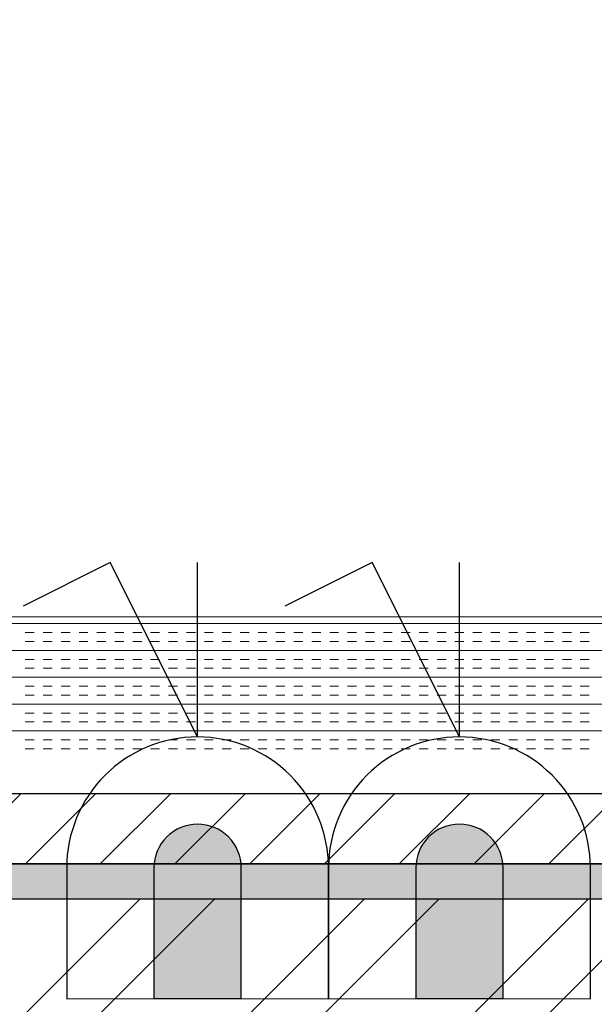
# Model space of a CAD drawing. Extents: x 3940905 to 4145695, y 925352 to 1109797.
# Tile 986 of 1056: x 4067319 to 4067523, y 1097106 to 1097455. Entities that reach past the tile are written whole.
import ezdxf

# ---------------------------------------------------------------- set-up
doc = ezdxf.new("R2010")
doc.units = 0
doc.header["$LTSCALE"] = 750
doc.header["$MEASUREMENT"] = 0
for name, color, linetype, lineweight in [('CIVIL WALLS', 7, 'CONTINUOUS', 30), ('CKD Equipments', 252, 'CONTINUOUS', 0), ('CKD-Electrical Point', 7, 'CONTINUOUS', 25)]:
    doc.layers.add(name, color=color, linetype=linetype, lineweight=lineweight)
doc.layers.add('S-Hatch_8', color=7, linetype='CONTINUOUS')

# ---------------------------------------------------------------- blocks, each defined once
blk = doc.blocks.new('A$C41F15E28')
at = {"layer": 'CKD-Electrical Point'}
blk.add_hatch(color=7, dxfattribs=at).paths.add_polyline_path([(15.48, 0), (-15.48, 0), (-15.48, -46.44, 0.414214), (0, -61.92, 0.414214), (15.48, -46.44)])
at = {"layer": 'CKD-Electrical Point', "color": 7}
for p, q in [((0, -92.87), (-30.96, -154.79)), ((0, -92.87), (0, -154.79)), ((-30.96, -154.79), (-61.92, -139.31))]:
    blk.add_line(p, q, dxfattribs=at)
blk.add_lwpolyline([(-46.44, 0), (46.44, 0), (46.44, -46.44, -0.414214), (0, -92.87), (0, -92.87, -0.414214), (-46.44, -46.44), (-46.44, 0)], format="xyb", dxfattribs=at)
blk.add_lwpolyline([(-15.48, 0), (15.48, 0), (15.48, -46.44, -0.414214), (0, -61.92, -0.414214), (-15.48, -46.44)], format="xyb", close=True, dxfattribs=at)

msp = doc.modelspace()

# ---------------------------------------------------------------- hatches: boundary and pattern name
at = {"layer": 'CIVIL WALLS', "true_color": 0x136734}
h = msp.add_hatch(dxfattribs=at)
h.set_pattern_fill('AR-CONC', color=116, scale=3)
h.set_pattern_definition([(50, (84350.27, 54122.346), (21.51780548, -1.88256405), [2.25, -24.75]), (355, (84350.27, 54122.346), (-4.16254001, 22.56576401), [1.8, -19.8]), (100.45144446, (84352.063, 54122.19), (17.3552654, 20.68319973), [1.91220576, -21.03426336]), (46.1842, (84350.27, 54128.346), (32.01723992, -4.96557842), [3.375, -37.125]), (96.6356355, (84352.938, 54127.932), (28.03985837, 29.22355802), [2.86831026, -31.5514128]), (351.184164, (84350.27, 54128.346), (28.03985835, 29.223558), [2.7, -29.70000003]), (21, (84353.27, 54126.846), (17.90721156, -12.07856672), [2.25, -24.75]), (326, (84353.27, 54126.846), (7.29945996, 21.75450135), [1.8, -19.8]), (71.45144474, (84354.762, 54125.84), (25.2066713, 9.67593458), [1.9122057, -21.03426336]), (37.5, (84350.2695, 54122.346), (0.36479566, 9.986815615), [0, -19.56, 0, -20.1, 0, -19.875]), (7.5, (84350.27, 54122.346), (7.892086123, 11.832351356), [0, -11.46, 0, -19.11, 0, -7.575]), (327.5, (84343.5795, 54122.346), (16.014673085, -0.676646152), [0, -7.5, 0, -23.4, 0, -31.05]), (317.5, (84340.58, 54122.346), (17.49558508, 3.00314947), [0, -9.75, 0, -15.54, 0, -22.05])])
h.paths.add_polyline_path([(4067812.5, 1095250.12), (4067812.5, 1097030.65), (4067093.71, 1097030.65), (4067093.71, 1097155.65), (4067812.5, 1097155.65), (4067812.5, 1097455.19), (4067825, 1097455.19), (4067825, 1097143.15), (4067093.71, 1097143.15), (4067093.71, 1097043.15), (4067825, 1097043.15), (4067825, 1095250.12)])
at = {"layer": 'S-Hatch_8'}
h = msp.add_hatch(dxfattribs=at)
h.set_pattern_fill('ANSI31', color=6, scale=150)
h.set_pattern_definition([(45, (84350.27, 54122.346), (-13.25825215, 13.25825215), [])])
h.paths.add_polyline_path([(4067812.53, 1097455.19), (4067812.49, 1097155.65), (4067093.71, 1097155.65), (4067093.71, 1097030.65), (4067812.72, 1097030.65), (4067812.5, 1095250.12), (4067787.5, 1095250.12), (4067787.71, 1097005.65), (4067093.71, 1097005.65), (4067093.71, 1097180.65), (4067787.74, 1097180.65), (4067787.77, 1097455.19)])
at = {"layer": 'S-Hatch_8', "true_color": 0x636466}
h = msp.add_hatch(dxfattribs=at)
h.set_pattern_fill('ANSI32', color=251, scale=150)
h.set_pattern_definition([(45, (84350.27, 54122.346), (-39.77475644, 39.77475644), []), (45, (84376.786, 54122.346), (-39.77475644, 39.77475644), [])])
h.paths.add_polyline_path([(4067825, 1097043.15), (4067825, 1095249.59), (4067922.55, 1095249.59), (4067922.55, 1097454.82), (4067825, 1097454.82), (4067825, 1097143.15), (4067093.71, 1097143.15), (4067093.71, 1097043.15)])

# ---------------------------------------------------------------- linework, layer by layer
at = {"layer": 'CIVIL WALLS', "color": 6}
msp.add_lwpolyline([(4067812.52, 1097455.19), (4067812.49, 1097155.65), (4067093.71, 1097155.65), (4067093.71, 1097030.65), (4067812.72, 1097030.65), (4067812.5, 1095250.12), (4067787.5, 1095250.12), (4067787.71, 1097005.65), (4067093.71, 1097005.65), (4067093.71, 1097180.65), (4067787.74, 1097180.65), (4067787.76, 1097455.19), (4067812.52, 1097455.19)], dxfattribs=at)
at = {"layer": 'CIVIL WALLS', "color": 116, "true_color": 0x136734}
msp.add_lwpolyline([(4067812.5, 1095250.12), (4067812.5, 1097030.65), (4067093.71, 1097030.65), (4067093.71, 1097155.65), (4067812.5, 1097155.65), (4067812.5, 1097455.19), (4067825, 1097455.19), (4067825, 1097143.15), (4067093.71, 1097143.15), (4067093.71, 1097043.15), (4067825, 1097043.15), (4067825, 1095250.12), (4067812.5, 1095250.12)], close=True, dxfattribs=at)
at = {"layer": 'CIVIL WALLS'}
msp.add_lwpolyline([(4067825, 1097043.15), (4067825, 1095249.59), (4067922.55, 1095249.59), (4067922.55, 1097454.82), (4067825, 1097454.82), (4067825, 1097143.15), (4067093.71, 1097143.15), (4067093.71, 1097043.15)], close=True, dxfattribs=at)
at = {"layer": 'CKD Equipments'}
msp.add_line((4067199.12, 1097243.36, 10246.31), (4067673.12, 1097243.36, 10246.31), dxfattribs=at)
at = {"layer": 'CKD Equipments', "color": 4, "linetype": 'Continuous'}
for p, q in [((4067723.31, 1097240.92, 9921.14), (4067149.31, 1097240.92, 9921.14)), ((4067324.56, 1097237.74, 9921.14), (4067321.39, 1097237.74, 9921.14)), ((4067330.91, 1097237.74, 9921.14), (4067327.74, 1097237.74, 9921.14)), ((4067337.26, 1097237.74, 9921.14), (4067334.09, 1097237.74, 9921.14)), ((4067343.61, 1097237.74, 9921.14), (4067340.44, 1097237.74, 9921.14)), ((4067349.96, 1097237.74, 9921.14), (4067346.79, 1097237.74, 9921.14)), ((4067356.31, 1097237.74, 9921.14), (4067353.14, 1097237.74, 9921.14)), ((4067362.66, 1097237.74, 9921.14), (4067359.49, 1097237.74, 9921.14)), ((4067369.01, 1097237.74, 9921.14), (4067365.84, 1097237.74, 9921.14)), ((4067375.36, 1097237.74, 9921.14), (4067372.19, 1097237.74, 9921.14)), ((4067381.71, 1097237.74, 9921.14), (4067378.54, 1097237.74, 9921.14)), ((4067388.06, 1097237.74, 9921.14), (4067384.89, 1097237.74, 9921.14)), ((4067394.41, 1097237.74, 9921.14), (4067391.24, 1097237.74, 9921.14)), ((4067400.76, 1097237.74, 9921.14), (4067397.59, 1097237.74, 9921.14)), ((4067407.11, 1097237.74, 9921.14), (4067403.94, 1097237.74, 9921.14)), ((4067413.46, 1097237.74, 9921.14), (4067410.29, 1097237.74, 9921.14)), ((4067419.81, 1097237.74, 9921.14), (4067416.64, 1097237.74, 9921.14)), ((4067426.16, 1097237.74, 9921.14), (4067422.99, 1097237.74, 9921.14)), ((4067432.51, 1097237.74, 9921.14), (4067429.34, 1097237.74, 9921.14)), ((4067438.86, 1097237.74, 9921.14), (4067435.69, 1097237.74, 9921.14)), ((4067445.21, 1097237.74, 9921.14), (4067442.04, 1097237.74, 9921.14)), ((4067451.56, 1097237.74, 9921.14), (4067448.39, 1097237.74, 9921.14)), ((4067457.91, 1097237.74, 9921.14), (4067454.74, 1097237.74, 9921.14)), ((4067464.26, 1097237.74, 9921.14), (4067461.09, 1097237.74, 9921.14)), ((4067470.61, 1097237.74, 9921.14), (4067467.44, 1097237.74, 9921.14)), ((4067476.96, 1097237.74, 9921.14), (4067473.79, 1097237.74, 9921.14)), ((4067483.31, 1097237.74, 9921.14), (4067480.14, 1097237.74, 9921.14)), ((4067489.66, 1097237.74, 9921.14), (4067486.49, 1097237.74, 9921.14)), ((4067496.01, 1097237.74, 9921.14), (4067492.84, 1097237.74, 9921.14)), ((4067502.36, 1097237.74, 9921.14), (4067499.19, 1097237.74, 9921.14)), ((4067508.71, 1097237.74, 9921.14), (4067505.54, 1097237.74, 9921.14)), ((4067515.06, 1097237.74, 9921.14), (4067511.89, 1097237.74, 9921.14)), ((4067521.41, 1097237.74, 9921.14), (4067518.24, 1097237.74, 9921.14)), ((4067723.31, 1097231.39, 9921.14), (4067149.31, 1097231.39, 9921.14)), ((4067324.56, 1097234.57, 9921.14), (4067321.39, 1097234.57, 9921.14)), ((4067330.91, 1097234.57, 9921.14), (4067327.74, 1097234.57, 9921.14)), ((4067337.26, 1097234.57, 9921.14), (4067334.09, 1097234.57, 9921.14)), ((4067343.61, 1097234.57, 9921.14), (4067340.44, 1097234.57, 9921.14)), ((4067349.96, 1097234.57, 9921.14), (4067346.79, 1097234.57, 9921.14)), ((4067356.31, 1097234.57, 9921.14), (4067353.14, 1097234.57, 9921.14)), ((4067362.66, 1097234.57, 9921.14), (4067359.49, 1097234.57, 9921.14)), ((4067369.01, 1097234.57, 9921.14), (4067365.84, 1097234.57, 9921.14)), ((4067375.36, 1097234.57, 9921.14), (4067372.19, 1097234.57, 9921.14)), ((4067381.71, 1097234.57, 9921.14), (4067378.54, 1097234.57, 9921.14)), ((4067388.06, 1097234.57, 9921.14), (4067384.89, 1097234.57, 9921.14)), ((4067394.41, 1097234.57, 9921.14), (4067391.24, 1097234.57, 9921.14)), ((4067400.76, 1097234.57, 9921.14), (4067397.59, 1097234.57, 9921.14)), ((4067407.11, 1097234.57, 9921.14), (4067403.94, 1097234.57, 9921.14)), ((4067413.46, 1097234.57, 9921.14), (4067410.29, 1097234.57, 9921.14)), ((4067419.81, 1097234.57, 9921.14), (4067416.64, 1097234.57, 9921.14)), ((4067426.16, 1097234.57, 9921.14), (4067422.99, 1097234.57, 9921.14)), ((4067432.51, 1097234.57, 9921.14), (4067429.34, 1097234.57, 9921.14)), ((4067438.86, 1097234.57, 9921.14), (4067435.69, 1097234.57, 9921.14)), ((4067445.21, 1097234.57, 9921.14), (4067442.04, 1097234.57, 9921.14)), ((4067451.56, 1097234.57, 9921.14), (4067448.39, 1097234.57, 9921.14)), ((4067457.91, 1097234.57, 9921.14), (4067454.74, 1097234.57, 9921.14)), ((4067464.26, 1097234.57, 9921.14), (4067461.09, 1097234.57, 9921.14)), ((4067470.61, 1097234.57, 9921.14), (4067467.44, 1097234.57, 9921.14)), ((4067476.96, 1097234.57, 9921.14), (4067473.79, 1097234.57, 9921.14)), ((4067483.31, 1097234.57, 9921.14), (4067480.14, 1097234.57, 9921.14)), ((4067489.66, 1097234.57, 9921.14), (4067486.49, 1097234.57, 9921.14)), ((4067496.01, 1097234.57, 9921.14), (4067492.84, 1097234.57, 9921.14)), ((4067502.36, 1097234.57, 9921.14), (4067499.19, 1097234.57, 9921.14)), ((4067508.71, 1097234.57, 9921.14), (4067505.54, 1097234.57, 9921.14)), ((4067515.06, 1097234.57, 9921.14), (4067511.89, 1097234.57, 9921.14)), ((4067521.41, 1097234.57, 9921.14), (4067518.24, 1097234.57, 9921.14)), ((4067324.56, 1097228.22, 9921.14), (4067321.39, 1097228.22, 9921.14)), ((4067330.91, 1097228.22, 9921.14), (4067327.74, 1097228.22, 9921.14)), ((4067337.26, 1097228.22, 9921.14), (4067334.09, 1097228.22, 9921.14)), ((4067343.61, 1097228.22, 9921.14), (4067340.44, 1097228.22, 9921.14)), ((4067349.96, 1097228.22, 9921.14), (4067346.79, 1097228.22, 9921.14)), ((4067356.31, 1097228.22, 9921.14), (4067353.14, 1097228.22, 9921.14)), ((4067362.66, 1097228.22, 9921.14), (4067359.49, 1097228.22, 9921.14)), ((4067369.01, 1097228.22, 9921.14), (4067365.84, 1097228.22, 9921.14)), ((4067375.36, 1097228.22, 9921.14), (4067372.19, 1097228.22, 9921.14)), ((4067381.71, 1097228.22, 9921.14), (4067378.54, 1097228.22, 9921.14)), ((4067388.06, 1097228.22, 9921.14), (4067384.89, 1097228.22, 9921.14)), ((4067394.41, 1097228.22, 9921.14), (4067391.24, 1097228.22, 9921.14)), ((4067400.76, 1097228.22, 9921.14), (4067397.59, 1097228.22, 9921.14)), ((4067407.11, 1097228.22, 9921.14), (4067403.94, 1097228.22, 9921.14)), ((4067413.46, 1097228.22, 9921.14), (4067410.29, 1097228.22, 9921.14)), ((4067419.81, 1097228.22, 9921.14), (4067416.64, 1097228.22, 9921.14)), ((4067426.16, 1097228.22, 9921.14), (4067422.99, 1097228.22, 9921.14)), ((4067432.51, 1097228.22, 9921.14), (4067429.34, 1097228.22, 9921.14)), ((4067438.86, 1097228.22, 9921.14), (4067435.69, 1097228.22, 9921.14)), ((4067445.21, 1097228.22, 9921.14), (4067442.04, 1097228.22, 9921.14)), ((4067451.56, 1097228.22, 9921.14), (4067448.39, 1097228.22, 9921.14)), ((4067457.91, 1097228.22, 9921.14), (4067454.74, 1097228.22, 9921.14)), ((4067464.26, 1097228.22, 9921.14), (4067461.09, 1097228.22, 9921.14)), ((4067470.61, 1097228.22, 9921.14), (4067467.44, 1097228.22, 9921.14)), ((4067476.96, 1097228.22, 9921.14), (4067473.79, 1097228.22, 9921.14)), ((4067483.31, 1097228.22, 9921.14), (4067480.14, 1097228.22, 9921.14)), ((4067489.66, 1097228.22, 9921.14), (4067486.49, 1097228.22, 9921.14)), ((4067496.01, 1097228.22, 9921.14), (4067492.84, 1097228.22, 9921.14)), ((4067502.36, 1097228.22, 9921.14), (4067499.19, 1097228.22, 9921.14)), ((4067508.71, 1097228.22, 9921.14), (4067505.54, 1097228.22, 9921.14)), ((4067515.06, 1097228.22, 9921.14), (4067511.89, 1097228.22, 9921.14)), ((4067521.41, 1097228.22, 9921.14), (4067518.24, 1097228.22, 9921.14)), ((4067324.56, 1097225.04, 9921.14), (4067321.39, 1097225.04, 9921.14)), ((4067330.91, 1097225.04, 9921.14), (4067327.74, 1097225.04, 9921.14)), ((4067337.26, 1097225.04, 9921.14), (4067334.09, 1097225.04, 9921.14)), ((4067343.61, 1097225.04, 9921.14), (4067340.44, 1097225.04, 9921.14)), ((4067349.96, 1097225.04, 9921.14), (4067346.79, 1097225.04, 9921.14)), ((4067356.31, 1097225.04, 9921.14), (4067353.14, 1097225.04, 9921.14)), ((4067362.66, 1097225.04, 9921.14), (4067359.49, 1097225.04, 9921.14)), ((4067369.01, 1097225.04, 9921.14), (4067365.84, 1097225.04, 9921.14)), ((4067375.36, 1097225.04, 9921.14), (4067372.19, 1097225.04, 9921.14)), ((4067381.71, 1097225.04, 9921.14), (4067378.54, 1097225.04, 9921.14)), ((4067388.06, 1097225.04, 9921.14), (4067384.89, 1097225.04, 9921.14)), ((4067394.41, 1097225.04, 9921.14), (4067391.24, 1097225.04, 9921.14)), ((4067400.76, 1097225.04, 9921.14), (4067397.59, 1097225.04, 9921.14)), ((4067407.11, 1097225.04, 9921.14), (4067403.94, 1097225.04, 9921.14)), ((4067413.46, 1097225.04, 9921.14), (4067410.29, 1097225.04, 9921.14)), ((4067419.81, 1097225.04, 9921.14), (4067416.64, 1097225.04, 9921.14)), ((4067426.16, 1097225.04, 9921.14), (4067422.99, 1097225.04, 9921.14)), ((4067432.51, 1097225.04, 9921.14), (4067429.34, 1097225.04, 9921.14)), ((4067438.86, 1097225.04, 9921.14), (4067435.69, 1097225.04, 9921.14)), ((4067445.21, 1097225.04, 9921.14), (4067442.04, 1097225.04, 9921.14)), ((4067451.56, 1097225.04, 9921.14), (4067448.39, 1097225.04, 9921.14)), ((4067457.91, 1097225.04, 9921.14), (4067454.74, 1097225.04, 9921.14)), ((4067464.26, 1097225.04, 9921.14), (4067461.09, 1097225.04, 9921.14)), ((4067470.61, 1097225.04, 9921.14), (4067467.44, 1097225.04, 9921.14)), ((4067476.96, 1097225.04, 9921.14), (4067473.79, 1097225.04, 9921.14)), ((4067483.31, 1097225.04, 9921.14), (4067480.14, 1097225.04, 9921.14)), ((4067489.66, 1097225.04, 9921.14), (4067486.49, 1097225.04, 9921.14)), ((4067496.01, 1097225.04, 9921.14), (4067492.84, 1097225.04, 9921.14)), ((4067502.36, 1097225.04, 9921.14), (4067499.19, 1097225.04, 9921.14)), ((4067508.71, 1097225.04, 9921.14), (4067505.54, 1097225.04, 9921.14)), ((4067515.06, 1097225.04, 9921.14), (4067511.89, 1097225.04, 9921.14)), ((4067521.41, 1097225.04, 9921.14), (4067518.24, 1097225.04, 9921.14)), ((4067723.31, 1097221.87, 9921.14), (4067149.31, 1097221.87, 9921.14)), ((4067324.56, 1097218.69, 9921.14), (4067321.39, 1097218.69, 9921.14)), ((4067330.91, 1097218.69, 9921.14), (4067327.74, 1097218.69, 9921.14)), ((4067337.26, 1097218.69, 9921.14), (4067334.09, 1097218.69, 9921.14)), ((4067343.61, 1097218.69, 9921.14), (4067340.44, 1097218.69, 9921.14)), ((4067349.96, 1097218.69, 9921.14), (4067346.79, 1097218.69, 9921.14)), ((4067356.31, 1097218.69, 9921.14), (4067353.14, 1097218.69, 9921.14)), ((4067362.66, 1097218.69, 9921.14), (4067359.49, 1097218.69, 9921.14)), ((4067369.01, 1097218.69, 9921.14), (4067365.84, 1097218.69, 9921.14)), ((4067375.36, 1097218.69, 9921.14), (4067372.19, 1097218.69, 9921.14)), ((4067381.71, 1097218.69, 9921.14), (4067378.54, 1097218.69, 9921.14)), ((4067388.06, 1097218.69, 9921.14), (4067384.89, 1097218.69, 9921.14)), ((4067394.41, 1097218.69, 9921.14), (4067391.24, 1097218.69, 9921.14)), ((4067400.76, 1097218.69, 9921.14), (4067397.59, 1097218.69, 9921.14)), ((4067407.11, 1097218.69, 9921.14), (4067403.94, 1097218.69, 9921.14)), ((4067413.46, 1097218.69, 9921.14), (4067410.29, 1097218.69, 9921.14)), ((4067419.81, 1097218.69, 9921.14), (4067416.64, 1097218.69, 9921.14)), ((4067426.16, 1097218.69, 9921.14), (4067422.99, 1097218.69, 9921.14)), ((4067432.51, 1097218.69, 9921.14), (4067429.34, 1097218.69, 9921.14)), ((4067438.86, 1097218.69, 9921.14), (4067435.69, 1097218.69, 9921.14)), ((4067445.21, 1097218.69, 9921.14), (4067442.04, 1097218.69, 9921.14)), ((4067451.56, 1097218.69, 9921.14), (4067448.39, 1097218.69, 9921.14)), ((4067457.91, 1097218.69, 9921.14), (4067454.74, 1097218.69, 9921.14)), ((4067464.26, 1097218.69, 9921.14), (4067461.09, 1097218.69, 9921.14)), ((4067470.61, 1097218.69, 9921.14), (4067467.44, 1097218.69, 9921.14)), ((4067476.96, 1097218.69, 9921.14), (4067473.79, 1097218.69, 9921.14)), ((4067483.31, 1097218.69, 9921.14), (4067480.14, 1097218.69, 9921.14)), ((4067489.66, 1097218.69, 9921.14), (4067486.49, 1097218.69, 9921.14)), ((4067496.01, 1097218.69, 9921.14), (4067492.84, 1097218.69, 9921.14)), ((4067502.36, 1097218.69, 9921.14), (4067499.19, 1097218.69, 9921.14)), ((4067508.71, 1097218.69, 9921.14), (4067505.54, 1097218.69, 9921.14)), ((4067515.06, 1097218.69, 9921.14), (4067511.89, 1097218.69, 9921.14)), ((4067521.41, 1097218.69, 9921.14), (4067518.24, 1097218.69, 9921.14)), ((4067324.56, 1097215.52, 9921.14), (4067321.39, 1097215.52, 9921.14)), ((4067330.91, 1097215.52, 9921.14), (4067327.74, 1097215.52, 9921.14)), ((4067337.26, 1097215.52, 9921.14), (4067334.09, 1097215.52, 9921.14)), ((4067343.61, 1097215.52, 9921.14), (4067340.44, 1097215.52, 9921.14)), ((4067349.96, 1097215.52, 9921.14), (4067346.79, 1097215.52, 9921.14)), ((4067356.31, 1097215.52, 9921.14), (4067353.14, 1097215.52, 9921.14)), ((4067362.66, 1097215.52, 9921.14), (4067359.49, 1097215.52, 9921.14)), ((4067369.01, 1097215.52, 9921.14), (4067365.84, 1097215.52, 9921.14)), ((4067375.36, 1097215.52, 9921.14), (4067372.19, 1097215.52, 9921.14)), ((4067381.71, 1097215.52, 9921.14), (4067378.54, 1097215.52, 9921.14)), ((4067388.06, 1097215.52, 9921.14), (4067384.89, 1097215.52, 9921.14)), ((4067394.41, 1097215.52, 9921.14), (4067391.24, 1097215.52, 9921.14)), ((4067400.76, 1097215.52, 9921.14), (4067397.59, 1097215.52, 9921.14)), ((4067407.11, 1097215.52, 9921.14), (4067403.94, 1097215.52, 9921.14)), ((4067413.46, 1097215.52, 9921.14), (4067410.29, 1097215.52, 9921.14)), ((4067419.81, 1097215.52, 9921.14), (4067416.64, 1097215.52, 9921.14)), ((4067426.16, 1097215.52, 9921.14), (4067422.99, 1097215.52, 9921.14)), ((4067432.51, 1097215.52, 9921.14), (4067429.34, 1097215.52, 9921.14)), ((4067438.86, 1097215.52, 9921.14), (4067435.69, 1097215.52, 9921.14)), ((4067445.21, 1097215.52, 9921.14), (4067442.04, 1097215.52, 9921.14)), ((4067451.56, 1097215.52, 9921.14), (4067448.39, 1097215.52, 9921.14)), ((4067457.91, 1097215.52, 9921.14), (4067454.74, 1097215.52, 9921.14)), ((4067464.26, 1097215.52, 9921.14), (4067461.09, 1097215.52, 9921.14)), ((4067470.61, 1097215.52, 9921.14), (4067467.44, 1097215.52, 9921.14)), ((4067476.96, 1097215.52, 9921.14), (4067473.79, 1097215.52, 9921.14)), ((4067483.31, 1097215.52, 9921.14), (4067480.14, 1097215.52, 9921.14)), ((4067489.66, 1097215.52, 9921.14), (4067486.49, 1097215.52, 9921.14)), ((4067496.01, 1097215.52, 9921.14), (4067492.84, 1097215.52, 9921.14)), ((4067502.36, 1097215.52, 9921.14), (4067499.19, 1097215.52, 9921.14)), ((4067508.71, 1097215.52, 9921.14), (4067505.54, 1097215.52, 9921.14)), ((4067515.06, 1097215.52, 9921.14), (4067511.89, 1097215.52, 9921.14)), ((4067521.41, 1097215.52, 9921.14), (4067518.24, 1097215.52, 9921.14)), ((4067723.31, 1097212.34, 9921.14), (4067149.31, 1097212.34, 9921.14)), ((4067324.56, 1097209.17, 9921.14), (4067321.39, 1097209.17, 9921.14)), ((4067330.91, 1097209.17, 9921.14), (4067327.74, 1097209.17, 9921.14)), ((4067337.26, 1097209.17, 9921.14), (4067334.09, 1097209.17, 9921.14)), ((4067343.61, 1097209.17, 9921.14), (4067340.44, 1097209.17, 9921.14)), ((4067349.96, 1097209.17, 9921.14), (4067346.79, 1097209.17, 9921.14)), ((4067356.31, 1097209.17, 9921.14), (4067353.14, 1097209.17, 9921.14)), ((4067362.66, 1097209.17, 9921.14), (4067359.49, 1097209.17, 9921.14)), ((4067369.01, 1097209.17, 9921.14), (4067365.84, 1097209.17, 9921.14)), ((4067375.36, 1097209.17, 9921.14), (4067372.19, 1097209.17, 9921.14)), ((4067381.71, 1097209.17, 9921.14), (4067378.54, 1097209.17, 9921.14)), ((4067388.06, 1097209.17, 9921.14), (4067384.89, 1097209.17, 9921.14)), ((4067394.41, 1097209.17, 9921.14), (4067391.24, 1097209.17, 9921.14)), ((4067400.76, 1097209.17, 9921.14), (4067397.59, 1097209.17, 9921.14)), ((4067407.11, 1097209.17, 9921.14), (4067403.94, 1097209.17, 9921.14)), ((4067413.46, 1097209.17, 9921.14), (4067410.29, 1097209.17, 9921.14)), ((4067419.81, 1097209.17, 9921.14), (4067416.64, 1097209.17, 9921.14)), ((4067426.16, 1097209.17, 9921.14), (4067422.99, 1097209.17, 9921.14)), ((4067432.51, 1097209.17, 9921.14), (4067429.34, 1097209.17, 9921.14)), ((4067438.86, 1097209.17, 9921.14), (4067435.69, 1097209.17, 9921.14)), ((4067445.21, 1097209.17, 9921.14), (4067442.04, 1097209.17, 9921.14)), ((4067451.56, 1097209.17, 9921.14), (4067448.39, 1097209.17, 9921.14)), ((4067457.91, 1097209.17, 9921.14), (4067454.74, 1097209.17, 9921.14)), ((4067464.26, 1097209.17, 9921.14), (4067461.09, 1097209.17, 9921.14)), ((4067470.61, 1097209.17, 9921.14), (4067467.44, 1097209.17, 9921.14)), ((4067476.96, 1097209.17, 9921.14), (4067473.79, 1097209.17, 9921.14)), ((4067483.31, 1097209.17, 9921.14), (4067480.14, 1097209.17, 9921.14)), ((4067489.66, 1097209.17, 9921.14), (4067486.49, 1097209.17, 9921.14)), ((4067496.01, 1097209.17, 9921.14), (4067492.84, 1097209.17, 9921.14)), ((4067502.36, 1097209.17, 9921.14), (4067499.19, 1097209.17, 9921.14)), ((4067508.71, 1097209.17, 9921.14), (4067505.54, 1097209.17, 9921.14)), ((4067515.06, 1097209.17, 9921.14), (4067511.89, 1097209.17, 9921.14)), ((4067521.41, 1097209.17, 9921.14), (4067518.24, 1097209.17, 9921.14)), ((4067324.56, 1097205.99, 9921.14), (4067321.39, 1097205.99, 9921.14)), ((4067330.91, 1097205.99, 9921.14), (4067327.74, 1097205.99, 9921.14)), ((4067337.26, 1097205.99, 9921.14), (4067334.09, 1097205.99, 9921.14)), ((4067343.61, 1097205.99, 9921.14), (4067340.44, 1097205.99, 9921.14)), ((4067349.96, 1097205.99, 9921.14), (4067346.79, 1097205.99, 9921.14)), ((4067356.31, 1097205.99, 9921.14), (4067353.14, 1097205.99, 9921.14)), ((4067362.66, 1097205.99, 9921.14), (4067359.49, 1097205.99, 9921.14)), ((4067369.01, 1097205.99, 9921.14), (4067365.84, 1097205.99, 9921.14)), ((4067375.36, 1097205.99, 9921.14), (4067372.19, 1097205.99, 9921.14)), ((4067381.71, 1097205.99, 9921.14), (4067378.54, 1097205.99, 9921.14)), ((4067388.06, 1097205.99, 9921.14), (4067384.89, 1097205.99, 9921.14)), ((4067394.41, 1097205.99, 9921.14), (4067391.24, 1097205.99, 9921.14)), ((4067400.76, 1097205.99, 9921.14), (4067397.59, 1097205.99, 9921.14)), ((4067407.11, 1097205.99, 9921.14), (4067403.94, 1097205.99, 9921.14)), ((4067413.46, 1097205.99, 9921.14), (4067410.29, 1097205.99, 9921.14)), ((4067419.81, 1097205.99, 9921.14), (4067416.64, 1097205.99, 9921.14)), ((4067426.16, 1097205.99, 9921.14), (4067422.99, 1097205.99, 9921.14)), ((4067432.51, 1097205.99, 9921.14), (4067429.34, 1097205.99, 9921.14)), ((4067438.86, 1097205.99, 9921.14), (4067435.69, 1097205.99, 9921.14)), ((4067445.21, 1097205.99, 9921.14), (4067442.04, 1097205.99, 9921.14)), ((4067451.56, 1097205.99, 9921.14), (4067448.39, 1097205.99, 9921.14)), ((4067457.91, 1097205.99, 9921.14), (4067454.74, 1097205.99, 9921.14)), ((4067464.26, 1097205.99, 9921.14), (4067461.09, 1097205.99, 9921.14)), ((4067470.61, 1097205.99, 9921.14), (4067467.44, 1097205.99, 9921.14)), ((4067476.96, 1097205.99, 9921.14), (4067473.79, 1097205.99, 9921.14)), ((4067483.31, 1097205.99, 9921.14), (4067480.14, 1097205.99, 9921.14)), ((4067489.66, 1097205.99, 9921.14), (4067486.49, 1097205.99, 9921.14)), ((4067496.01, 1097205.99, 9921.14), (4067492.84, 1097205.99, 9921.14)), ((4067502.36, 1097205.99, 9921.14), (4067499.19, 1097205.99, 9921.14)), ((4067508.71, 1097205.99, 9921.14), (4067505.54, 1097205.99, 9921.14)), ((4067515.06, 1097205.99, 9921.14), (4067511.89, 1097205.99, 9921.14)), ((4067521.41, 1097205.99, 9921.14), (4067518.24, 1097205.99, 9921.14)), ((4067723.31, 1097202.82, 9921.14), (4067149.31, 1097202.82, 9921.14)), ((4067324.56, 1097199.64, 9921.14), (4067321.39, 1097199.64, 9921.14)), ((4067324.56, 1097196.47, 9921.14), (4067321.39, 1097196.47, 9921.14)), ((4067330.91, 1097199.64, 9921.14), (4067327.74, 1097199.64, 9921.14)), ((4067330.91, 1097196.47, 9921.14), (4067327.74, 1097196.47, 9921.14)), ((4067337.26, 1097199.64, 9921.14), (4067334.09, 1097199.64, 9921.14)), ((4067337.26, 1097196.47, 9921.14), (4067334.09, 1097196.47, 9921.14)), ((4067343.61, 1097199.64, 9921.14), (4067340.44, 1097199.64, 9921.14)), ((4067343.61, 1097196.47, 9921.14), (4067340.44, 1097196.47, 9921.14)), ((4067349.96, 1097199.64, 9921.14), (4067346.79, 1097199.64, 9921.14)), ((4067349.96, 1097196.47, 9921.14), (4067346.79, 1097196.47, 9921.14)), ((4067356.31, 1097199.64, 9921.14), (4067353.14, 1097199.64, 9921.14)), ((4067356.31, 1097196.47, 9921.14), (4067353.14, 1097196.47, 9921.14)), ((4067362.66, 1097199.64, 9921.14), (4067359.49, 1097199.64, 9921.14)), ((4067362.66, 1097196.47, 9921.14), (4067359.49, 1097196.47, 9921.14)), ((4067369.01, 1097199.64, 9921.14), (4067365.84, 1097199.64, 9921.14)), ((4067369.01, 1097196.47, 9921.14), (4067365.84, 1097196.47, 9921.14)), ((4067375.36, 1097199.64, 9921.14), (4067372.19, 1097199.64, 9921.14)), ((4067375.36, 1097196.47, 9921.14), (4067372.19, 1097196.47, 9921.14)), ((4067381.71, 1097199.64, 9921.14), (4067378.54, 1097199.64, 9921.14)), ((4067381.71, 1097196.47, 9921.14), (4067378.54, 1097196.47, 9921.14)), ((4067388.06, 1097199.64, 9921.14), (4067384.89, 1097199.64, 9921.14)), ((4067388.06, 1097196.47, 9921.14), (4067384.89, 1097196.47, 9921.14)), ((4067394.41, 1097199.64, 9921.14), (4067391.24, 1097199.64, 9921.14)), ((4067394.41, 1097196.47, 9921.14), (4067391.24, 1097196.47, 9921.14)), ((4067400.76, 1097199.64, 9921.14), (4067397.59, 1097199.64, 9921.14)), ((4067400.76, 1097196.47, 9921.14), (4067397.59, 1097196.47, 9921.14)), ((4067407.11, 1097199.64, 9921.14), (4067403.94, 1097199.64, 9921.14)), ((4067407.11, 1097196.47, 9921.14), (4067403.94, 1097196.47, 9921.14)), ((4067413.46, 1097199.64, 9921.14), (4067410.29, 1097199.64, 9921.14)), ((4067413.46, 1097196.47, 9921.14), (4067410.29, 1097196.47, 9921.14)), ((4067419.81, 1097199.64, 9921.14), (4067416.64, 1097199.64, 9921.14)), ((4067419.81, 1097196.47, 9921.14), (4067416.64, 1097196.47, 9921.14)), ((4067426.16, 1097199.64, 9921.14), (4067422.99, 1097199.64, 9921.14)), ((4067426.16, 1097196.47, 9921.14), (4067422.99, 1097196.47, 9921.14)), ((4067432.51, 1097199.64, 9921.14), (4067429.34, 1097199.64, 9921.14)), ((4067432.51, 1097196.47, 9921.14), (4067429.34, 1097196.47, 9921.14)), ((4067438.86, 1097199.64, 9921.14), (4067435.69, 1097199.64, 9921.14)), ((4067438.86, 1097196.47, 9921.14), (4067435.69, 1097196.47, 9921.14)), ((4067445.21, 1097199.64, 9921.14), (4067442.04, 1097199.64, 9921.14)), ((4067445.21, 1097196.47, 9921.14), (4067442.04, 1097196.47, 9921.14)), ((4067451.56, 1097199.64, 9921.14), (4067448.39, 1097199.64, 9921.14)), ((4067451.56, 1097196.47, 9921.14), (4067448.39, 1097196.47, 9921.14)), ((4067457.91, 1097199.64, 9921.14), (4067454.74, 1097199.64, 9921.14)), ((4067457.91, 1097196.47, 9921.14), (4067454.74, 1097196.47, 9921.14)), ((4067464.26, 1097199.64, 9921.14), (4067461.09, 1097199.64, 9921.14)), ((4067464.26, 1097196.47, 9921.14), (4067461.09, 1097196.47, 9921.14)), ((4067470.61, 1097199.64, 9921.14), (4067467.44, 1097199.64, 9921.14)), ((4067470.61, 1097196.47, 9921.14), (4067467.44, 1097196.47, 9921.14)), ((4067476.96, 1097199.64, 9921.14), (4067473.79, 1097199.64, 9921.14)), ((4067476.96, 1097196.47, 9921.14), (4067473.79, 1097196.47, 9921.14)), ((4067483.31, 1097199.64, 9921.14), (4067480.14, 1097199.64, 9921.14)), ((4067483.31, 1097196.47, 9921.14), (4067480.14, 1097196.47, 9921.14)), ((4067489.66, 1097199.64, 9921.14), (4067486.49, 1097199.64, 9921.14)), ((4067489.66, 1097196.47, 9921.14), (4067486.49, 1097196.47, 9921.14)), ((4067496.01, 1097199.64, 9921.14), (4067492.84, 1097199.64, 9921.14)), ((4067496.01, 1097196.47, 9921.14), (4067492.84, 1097196.47, 9921.14)), ((4067502.36, 1097199.64, 9921.14), (4067499.19, 1097199.64, 9921.14)), ((4067502.36, 1097196.47, 9921.14), (4067499.19, 1097196.47, 9921.14)), ((4067508.71, 1097199.64, 9921.14), (4067505.54, 1097199.64, 9921.14)), ((4067508.71, 1097196.47, 9921.14), (4067505.54, 1097196.47, 9921.14)), ((4067515.06, 1097199.64, 9921.14), (4067511.89, 1097199.64, 9921.14)), ((4067515.06, 1097196.47, 9921.14), (4067511.89, 1097196.47, 9921.14)), ((4067521.41, 1097199.64, 9921.14), (4067518.24, 1097199.64, 9921.14)), ((4067521.41, 1097196.47, 9921.14), (4067518.24, 1097196.47, 9921.14))]:
    msp.add_line(p, q, dxfattribs=at)

# ---------------------------------------------------------------- block references
at = {"layer": 'CKD-Electrical Point', "color": 2, "lineweight": 50, "xscale": -1, "rotation": 180.0036111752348}
for p in [(4067382.5, 1097107.82), (4067475.38, 1097107.82)]:
    msp.add_blockref('A$C41F15E28', p, dxfattribs=at)

doc.saveas('drawing.dxf')
